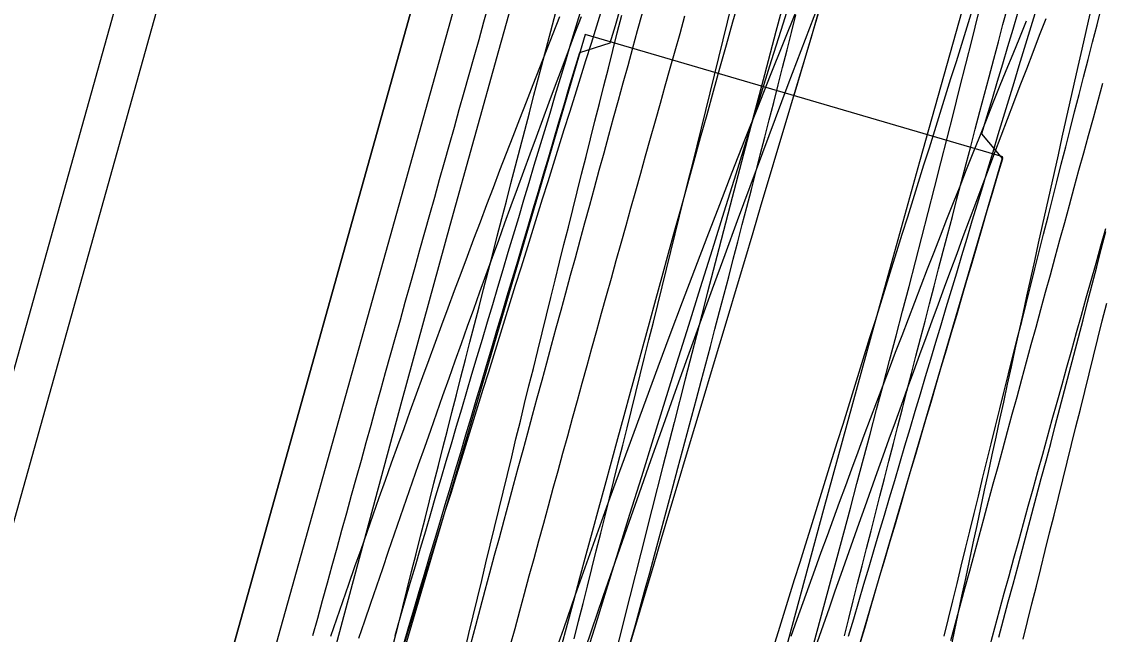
# Model space of a CAD drawing. Extents: x -14 to 1565148, y -25 to 642856.
# Drawn here: x 1564902.59 to 1564922.44, y 636657.3 to 636668.56 of the extents above; entities that cross this region are included whole.
import ezdxf

# ---------------------------------------------------------------- set-up
doc = ezdxf.new("R2010")
doc.units = 0
for name, color, linetype in [('GE_P_Alignment_100_Stations', 7, 'Continuous'), ('GE_X_Alignment', 7, 'Continuous'), ('MT_P_Work_Area', 7, 'Continuous'), ('PM_P_Edge_Line', 7, 'Continuous'), ('PV_P_EOP', 7, 'Continuous'), ('TR_Turning_Path26', 7, 'Continuous'), ('TR_Turning_Path28', 7, 'Continuous'), ('TR_Turning_Path28 - Copy-1', 7, 'Continuous'), ('TR_Turning_Path29', 7, 'Continuous')]:
    doc.layers.add(name, color=color, linetype=linetype)

msp = doc.modelspace()

# ---------------------------------------------------------------- linework, layer by layer
at = {"layer": 'GE_P_Alignment_100_Stations'}
for points in [[(1564907.504, 636653.873), (1564907.847, 636655.155), (1564908.71, 636658.378), (1564909.582, 636661.599), (1564910.463, 636664.817), (1564911.353, 636668.033), (1564912.253, 636671.246), (1564913.161, 636674.456), (1564914.079, 636677.665), (1564915.006, 636680.87), (1564915.192, 636681.511)], [(1564915.258, 636651.907), (1564915.604, 636653.196), (1564916.461, 636656.398), (1564917.327, 636659.597), (1564918.203, 636662.793), (1564919.087, 636665.987), (1564919.981, 636669.178), (1564920.883, 636672.367), (1564921.795, 636675.553), (1564922.716, 636678.736), (1564922.901, 636679.373)], [(1564907.939, 636657.273), (1564908.028, 636657.596), (1564908.116, 636657.918), (1564908.205, 636658.241), (1564908.294, 636658.564), (1564908.383, 636658.887), (1564908.472, 636659.21), (1564908.561, 636659.532), (1564908.65, 636659.855), (1564908.739, 636660.178), (1564908.829, 636660.5), (1564908.918, 636660.823), (1564909.007, 636661.145), (1564909.097, 636661.468), (1564909.187, 636661.79), (1564909.276, 636662.113), (1564909.366, 636662.435), (1564909.456, 636662.757), (1564909.546, 636663.08), (1564909.636, 636663.402), (1564909.726, 636663.724), (1564909.816, 636664.046), (1564909.906, 636664.368), (1564909.997, 636664.691), (1564910.087, 636665.013), (1564910.177, 636665.335), (1564910.268, 636665.657), (1564910.358, 636665.979), (1564910.448, 636666.301), (1564910.539, 636666.623), (1564910.629, 636666.945), (1564910.72, 636667.267), (1564910.81, 636667.589), (1564910.9, 636667.911), (1564910.991, 636668.233), (1564911.081, 636668.555), (1564911.171, 636668.877)], [(1564922.213, 636668.706), (1564922.139, 636668.382), (1564922.066, 636668.057), (1564921.992, 636667.733), (1564921.919, 636667.409), (1564921.846, 636667.084), (1564921.773, 636666.76), (1564921.7, 636666.436), (1564921.628, 636666.111), (1564921.555, 636665.787), (1564921.483, 636665.462), (1564921.41, 636665.138), (1564921.338, 636664.813), (1564921.266, 636664.489), (1564921.194, 636664.165), (1564921.123, 636663.84), (1564921.051, 636663.516), (1564920.98, 636663.191), (1564920.908, 636662.866), (1564920.837, 636662.542), (1564920.766, 636662.217), (1564920.695, 636661.893), (1564920.625, 636661.568), (1564920.554, 636661.244), (1564920.484, 636660.919), (1564920.413, 636660.594), (1564920.343, 636660.27), (1564920.273, 636659.945), (1564920.204, 636659.62), (1564920.134, 636659.295), (1564920.065, 636658.971), (1564919.995, 636658.646), (1564919.926, 636658.321), (1564919.857, 636657.996), (1564919.788, 636657.671), (1564919.72, 636657.347), (1564919.651, 636657.022)]]:
    msp.add_lwpolyline(points, dxfattribs=at)
msp.add_arc((1566041.182, 636353.52), 1168.789, 163.757127, 165.142752, dxfattribs=at)
at = {"layer": 'GE_X_Alignment'}
for p, q in [((1564926.086, 636727.225), (1564895.969, 636619.491)), ((1564889.712, 636613.822), (1564909.658, 636685.171))]:
    msp.add_line(p, q, dxfattribs=at)
at = {"layer": 'MT_P_Work_Area'}
for points in [[(1564912.739, 636657.216), (1564912.82, 636657.539), (1564912.902, 636657.862), (1564912.983, 636658.185), (1564913.064, 636658.509), (1564913.145, 636658.832), (1564913.226, 636659.155), (1564913.307, 636659.478), (1564913.388, 636659.802), (1564913.469, 636660.125), (1564913.549, 636660.449), (1564913.63, 636660.772), (1564913.711, 636661.096), (1564913.791, 636661.419), (1564913.872, 636661.743), (1564913.953, 636662.067), (1564914.033, 636662.39), (1564914.113, 636662.714), (1564914.194, 636663.038), (1564914.274, 636663.362), (1564914.354, 636663.686), (1564914.435, 636664.01), (1564914.515, 636664.334), (1564914.595, 636664.658), (1564914.675, 636664.982), (1564914.756, 636665.306), (1564914.836, 636665.631), (1564914.916, 636665.955), (1564914.996, 636666.279), (1564915.076, 636666.603), (1564915.156, 636666.928), (1564915.236, 636667.252), (1564915.316, 636667.577), (1564915.396, 636667.901), (1564915.477, 636668.225), (1564915.557, 636668.55), (1564915.637, 636668.874)], [(1564913.776, 636657.153), (1564913.864, 636657.472), (1564913.952, 636657.791), (1564914.039, 636658.111), (1564914.126, 636658.43), (1564914.213, 636658.75), (1564914.3, 636659.07), (1564914.387, 636659.389), (1564914.473, 636659.709), (1564914.559, 636660.029), (1564914.645, 636660.349), (1564914.731, 636660.668), (1564914.817, 636660.988), (1564914.902, 636661.308), (1564914.987, 636661.628), (1564915.072, 636661.949), (1564915.157, 636662.269), (1564915.242, 636662.589), (1564915.326, 636662.909), (1564915.41, 636663.23), (1564915.494, 636663.55), (1564915.578, 636663.87), (1564915.662, 636664.191), (1564915.745, 636664.511), (1564915.828, 636664.832), (1564915.911, 636665.153), (1564915.994, 636665.473), (1564916.077, 636665.794), (1564916.159, 636666.115), (1564916.241, 636666.436), (1564916.323, 636666.756), (1564916.405, 636667.077), (1564916.487, 636667.398), (1564916.568, 636667.719), (1564916.649, 636668.04), (1564916.73, 636668.362), (1564916.811, 636668.683)], [(1564920.539, 636657.246), (1564920.626, 636657.569), (1564920.714, 636657.893), (1564920.801, 636658.217), (1564920.888, 636658.54), (1564920.975, 636658.864), (1564921.062, 636659.188), (1564921.148, 636659.512), (1564921.235, 636659.836), (1564921.321, 636660.16), (1564921.407, 636660.484), (1564921.493, 636660.808), (1564921.578, 636661.132), (1564921.663, 636661.456), (1564921.748, 636661.781), (1564921.833, 636662.105), (1564921.918, 636662.429), (1564922.003, 636662.754), (1564922.087, 636663.078), (1564922.171, 636663.403), (1564922.255, 636663.727), (1564922.338, 636664.052), (1564922.422, 636664.376), (1564922.505, 636664.701)], [(1564920.986, 636657.21), (1564921.067, 636657.535), (1564921.149, 636657.86), (1564921.23, 636658.185), (1564921.311, 636658.51), (1564921.392, 636658.836), (1564921.473, 636659.161), (1564921.554, 636659.486), (1564921.635, 636659.811), (1564921.716, 636660.136), (1564921.797, 636660.461), (1564921.878, 636660.786), (1564921.958, 636661.111), (1564922.039, 636661.436), (1564922.119, 636661.761), (1564922.2, 636662.086), (1564922.28, 636662.411), (1564922.361, 636662.736), (1564922.441, 636663.061), (1564922.522, 636663.386)]]:
    msp.add_lwpolyline(points, dxfattribs=at)
msp.add_arc((1564401.207, 636798.224), 534.878, 342.32064, 348.74558, dxfattribs=at)
at = {"layer": 'PM_P_Edge_Line'}
for p, q in [((1564917.538, 636669.791), (1564916.777, 636667.2)), ((1564912.939, 636668.327), (1564905.33, 636642.421)), ((1564920.615, 636666.073), (1564912.939, 636668.327)), ((1564912.939, 636668.327), (1564912.939, 636668.327)), ((1564913.006, 636640.167), (1564920.615, 636666.073))]:
    msp.add_line(p, q, dxfattribs=at)
for points in [[(1564909.608, 636657.122), (1564909.703, 636657.442), (1564909.798, 636657.763), (1564909.894, 636658.083), (1564909.989, 636658.403), (1564910.084, 636658.723), (1564910.179, 636659.043), (1564910.275, 636659.363), (1564910.37, 636659.683), (1564910.465, 636660.003), (1564910.56, 636660.323), (1564910.655, 636660.642), (1564910.751, 636660.962), (1564910.846, 636661.282), (1564910.941, 636661.602), (1564911.036, 636661.921), (1564911.131, 636662.241), (1564911.226, 636662.561), (1564911.321, 636662.88), (1564911.416, 636663.2), (1564911.511, 636663.52), (1564911.606, 636663.839), (1564911.701, 636664.159), (1564911.796, 636664.478), (1564911.891, 636664.798), (1564911.986, 636665.117), (1564912.081, 636665.437), (1564912.176, 636665.756), (1564912.271, 636666.075), (1564912.366, 636666.395), (1564912.46, 636666.714), (1564912.555, 636667.034), (1564912.65, 636667.353), (1564912.745, 636667.673), (1564912.84, 636667.992), (1564913.403, 636668.173), (1564913.498, 636668.492), (1564913.593, 636668.812)], [(1564920.89, 636668.737), (1564920.795, 636668.418), (1564920.7, 636668.098), (1564920.605, 636667.779), (1564920.51, 636667.459), (1564920.415, 636667.139), (1564920.32, 636666.82), (1564920.225, 636666.5), (1564920.605, 636666.04), (1564920.511, 636665.72), (1564920.417, 636665.4), (1564920.323, 636665.08), (1564920.229, 636664.76), (1564920.136, 636664.441), (1564920.042, 636664.121), (1564919.948, 636663.801), (1564919.854, 636663.481), (1564919.76, 636663.161), (1564919.666, 636662.841), (1564919.572, 636662.521), (1564919.478, 636662.201), (1564919.384, 636661.882), (1564919.29, 636661.562), (1564919.196, 636661.242), (1564919.102, 636660.922), (1564919.008, 636660.602), (1564918.914, 636660.283), (1564918.82, 636659.963), (1564918.727, 636659.643), (1564918.633, 636659.324), (1564918.539, 636659.004), (1564918.445, 636658.685), (1564918.351, 636658.365), (1564918.257, 636658.046), (1564918.163, 636657.726), (1564918.07, 636657.407), (1564917.976, 636657.087)]]:
    msp.add_lwpolyline(points, dxfattribs=at)
msp.add_arc((1558705.346, 638516.711), 6480.937, 343.2822424, 343.5839356, dxfattribs=at)
at = {"layer": 'PV_P_EOP'}
for p, q in [((1564895.969, 636619.491), (1564926.086, 636727.225)), ((1564896.692, 636619.289), (1564926.808, 636727.023)), ((1564888.99, 636614.024), (1564908.935, 636685.373)), ((1564889.712, 636613.822), (1564909.658, 636685.171))]:
    msp.add_line(p, q, dxfattribs=at)
at = {"layer": 'TR_Turning_Path26'}
for points in [[(1564909.448, 636657.277), (1564909.541, 636657.598), (1564909.635, 636657.918), (1564909.729, 636658.239), (1564909.823, 636658.559), (1564909.917, 636658.88), (1564910.011, 636659.2), (1564910.105, 636659.52), (1564910.2, 636659.841), (1564910.294, 636660.161), (1564910.389, 636660.481), (1564910.483, 636660.802), (1564910.578, 636661.122), (1564910.673, 636661.442), (1564910.767, 636661.762), (1564910.862, 636662.082), (1564910.957, 636662.402), (1564911.052, 636662.722), (1564911.147, 636663.042), (1564911.243, 636663.362), (1564911.338, 636663.682), (1564911.433, 636664.002), (1564911.529, 636664.322), (1564911.624, 636664.642), (1564911.72, 636664.962), (1564911.816, 636665.282), (1564911.911, 636665.602), (1564912.007, 636665.921), (1564912.103, 636666.241), (1564912.199, 636666.561), (1564912.295, 636666.88), (1564912.391, 636667.2), (1564912.487, 636667.52), (1564912.584, 636667.839), (1564912.68, 636668.159), (1564912.776, 636668.478), (1564912.873, 636668.798)], [(1564909.589, 636657.031), (1564909.688, 636657.349), (1564909.786, 636657.668), (1564909.885, 636657.986), (1564909.984, 636658.304), (1564910.082, 636658.622), (1564910.181, 636658.941), (1564910.28, 636659.259), (1564910.378, 636659.577), (1564910.477, 636659.895), (1564910.576, 636660.214), (1564910.675, 636660.532), (1564910.774, 636660.85), (1564910.872, 636661.168), (1564910.971, 636661.487), (1564911.07, 636661.805), (1564911.169, 636662.123), (1564911.268, 636662.441), (1564911.367, 636662.759), (1564911.466, 636663.077), (1564911.565, 636663.395), (1564911.664, 636663.714), (1564911.764, 636664.032), (1564911.863, 636664.35), (1564911.962, 636664.668), (1564912.061, 636664.986), (1564912.16, 636665.304), (1564912.26, 636665.622), (1564912.359, 636665.94), (1564912.458, 636666.258), (1564912.558, 636666.576), (1564912.657, 636666.894), (1564912.756, 636667.212), (1564912.856, 636667.53), (1564912.955, 636667.849), (1564913.055, 636668.167), (1564913.154, 636668.485), (1564913.254, 636668.803)], [(1564916.395, 636657.034), (1564916.493, 636657.351), (1564916.592, 636657.669), (1564916.691, 636657.987), (1564916.789, 636658.304), (1564916.888, 636658.622), (1564916.986, 636658.94), (1564917.085, 636659.257), (1564917.184, 636659.575), (1564917.283, 636659.892), (1564917.381, 636660.21), (1564917.48, 636660.528), (1564917.579, 636660.845), (1564917.678, 636661.163), (1564917.777, 636661.48), (1564917.876, 636661.798), (1564917.975, 636662.116), (1564918.074, 636662.433), (1564918.173, 636662.751), (1564918.272, 636663.068), (1564918.371, 636663.386), (1564918.47, 636663.703), (1564918.569, 636664.021), (1564918.668, 636664.338), (1564918.767, 636664.656), (1564918.866, 636664.973), (1564918.966, 636665.291), (1564919.065, 636665.608), (1564919.164, 636665.926), (1564919.264, 636666.243), (1564919.363, 636666.56), (1564919.462, 636666.878), (1564919.562, 636667.195), (1564919.661, 636667.513), (1564919.761, 636667.83), (1564919.86, 636668.147), (1564919.96, 636668.465), (1564920.059, 636668.782)], [(1564917.78, 636657.263), (1564917.874, 636657.582), (1564917.968, 636657.9), (1564918.062, 636658.218), (1564918.156, 636658.536), (1564918.25, 636658.854), (1564918.344, 636659.172), (1564918.438, 636659.49), (1564918.532, 636659.809), (1564918.627, 636660.127), (1564918.721, 636660.445), (1564918.816, 636660.763), (1564918.91, 636661.081), (1564919.005, 636661.399), (1564919.1, 636661.717), (1564919.195, 636662.035), (1564919.29, 636662.353), (1564919.385, 636662.671), (1564919.48, 636662.989), (1564919.575, 636663.307), (1564919.67, 636663.625), (1564919.766, 636663.943), (1564919.861, 636664.261), (1564919.957, 636664.578), (1564920.052, 636664.896), (1564920.148, 636665.214), (1564920.244, 636665.532), (1564920.34, 636665.85), (1564920.435, 636666.168), (1564920.531, 636666.486), (1564920.627, 636666.803), (1564920.723, 636667.121), (1564920.82, 636667.439), (1564920.916, 636667.757), (1564921.012, 636668.074), (1564921.109, 636668.392), (1564921.205, 636668.71)]]:
    msp.add_lwpolyline(points, dxfattribs=at)
msp.add_arc((1568405.55, 635575.204), 3656.27, 161.699159, 163.159899, dxfattribs=at)
at = {"layer": 'TR_Turning_Path28'}
for points in [[(1564909.427, 636657.156), (1564909.509, 636657.481), (1564909.59, 636657.805), (1564909.672, 636658.13), (1564909.753, 636658.454), (1564909.835, 636658.779), (1564909.917, 636659.103), (1564909.999, 636659.428), (1564910.081, 636659.752), (1564910.163, 636660.077), (1564910.246, 636660.401), (1564910.328, 636660.725), (1564910.411, 636661.05), (1564910.493, 636661.374), (1564910.576, 636661.698), (1564910.659, 636662.022), (1564910.742, 636662.347), (1564910.825, 636662.671), (1564910.908, 636662.995), (1564910.992, 636663.319), (1564911.075, 636663.643), (1564911.159, 636663.967), (1564911.243, 636664.291), (1564911.326, 636664.615), (1564911.41, 636664.939), (1564911.494, 636665.263), (1564911.578, 636665.587), (1564911.663, 636665.911), (1564911.747, 636666.235), (1564911.832, 636666.559), (1564911.916, 636666.882), (1564912.001, 636667.206), (1564912.086, 636667.53), (1564912.171, 636667.854), (1564912.256, 636668.177), (1564912.341, 636668.501), (1564912.426, 636668.825)], [(1564917.703, 636657.267), (1564917.784, 636657.589), (1564917.866, 636657.91), (1564917.947, 636658.232), (1564918.029, 636658.554), (1564918.111, 636658.875), (1564918.193, 636659.197), (1564918.275, 636659.519), (1564918.357, 636659.84), (1564918.439, 636660.162), (1564918.522, 636660.483), (1564918.604, 636660.805), (1564918.687, 636661.126), (1564918.77, 636661.448), (1564918.852, 636661.769), (1564918.935, 636662.09), (1564919.018, 636662.412), (1564919.101, 636662.733), (1564919.185, 636663.054), (1564919.268, 636663.375), (1564919.352, 636663.697), (1564919.435, 636664.018), (1564919.519, 636664.339), (1564919.603, 636664.66), (1564919.687, 636664.981), (1564919.771, 636665.302), (1564919.855, 636665.623), (1564919.939, 636665.944), (1564920.024, 636666.265), (1564920.108, 636666.586), (1564920.193, 636666.907), (1564920.277, 636667.228), (1564920.362, 636667.549), (1564920.447, 636667.87), (1564920.532, 636668.19), (1564920.617, 636668.511), (1564920.703, 636668.832)], [(1564919.538, 636657.266), (1564919.616, 636657.588), (1564919.694, 636657.91), (1564919.772, 636658.231), (1564919.85, 636658.553), (1564919.928, 636658.874), (1564920.007, 636659.196), (1564920.086, 636659.517), (1564920.164, 636659.838), (1564920.243, 636660.16), (1564920.322, 636660.481), (1564920.402, 636660.802), (1564920.481, 636661.124), (1564920.561, 636661.445), (1564920.64, 636661.766), (1564920.72, 636662.087), (1564920.8, 636662.408), (1564920.88, 636662.729), (1564920.96, 636663.05), (1564921.04, 636663.372), (1564921.121, 636663.693), (1564921.201, 636664.014), (1564921.282, 636664.335), (1564921.363, 636664.655), (1564921.444, 636664.976), (1564921.525, 636665.297), (1564921.606, 636665.618), (1564921.688, 636665.939), (1564921.769, 636666.26), (1564921.851, 636666.58), (1564921.933, 636666.901), (1564922.015, 636667.222), (1564922.097, 636667.542), (1564922.179, 636667.863), (1564922.261, 636668.184), (1564922.344, 636668.504), (1564922.427, 636668.825)], [(1564910.729, 636656.985), (1564910.806, 636657.31), (1564910.884, 636657.636), (1564910.962, 636657.961), (1564911.04, 636658.286), (1564911.119, 636658.612), (1564911.197, 636658.937), (1564911.275, 636659.262), (1564911.354, 636659.587), (1564911.433, 636659.912), (1564911.512, 636660.238), (1564911.591, 636660.563), (1564911.67, 636660.888), (1564911.75, 636661.213), (1564911.829, 636661.538), (1564911.909, 636661.863), (1564911.989, 636662.187), (1564912.069, 636662.512), (1564912.149, 636662.837), (1564912.229, 636663.162), (1564912.309, 636663.487), (1564912.39, 636663.811), (1564912.471, 636664.136), (1564912.551, 636664.461), (1564912.632, 636664.785), (1564912.713, 636665.11), (1564912.795, 636665.434), (1564912.876, 636665.759), (1564912.957, 636666.083), (1564913.039, 636666.408), (1564913.121, 636666.732), (1564913.203, 636667.057), (1564913.285, 636667.381), (1564913.367, 636667.705), (1564913.449, 636668.03), (1564913.531, 636668.354), (1564913.614, 636668.678)]]:
    msp.add_lwpolyline(points, dxfattribs=at)
msp.add_arc((1565842.213, 636423.646), 957.571, 160.797084, 167.118411, dxfattribs=at)
at = {"layer": 'TR_Turning_Path28 - Copy-1'}
for points in [[(1564910.845, 636657.139), (1564910.932, 636657.461), (1564911.018, 636657.784), (1564911.105, 636658.106), (1564911.191, 636658.428), (1564911.278, 636658.75), (1564911.365, 636659.072), (1564911.452, 636659.394), (1564911.539, 636659.716), (1564911.626, 636660.038), (1564911.713, 636660.36), (1564911.8, 636660.682), (1564911.887, 636661.004), (1564911.974, 636661.325), (1564912.061, 636661.647), (1564912.149, 636661.969), (1564912.236, 636662.291), (1564912.323, 636662.612), (1564912.411, 636662.934), (1564912.498, 636663.256), (1564912.586, 636663.577), (1564912.673, 636663.899), (1564912.761, 636664.221), (1564912.849, 636664.542), (1564912.937, 636664.864), (1564913.024, 636665.185), (1564913.112, 636665.507), (1564913.2, 636665.828), (1564913.288, 636666.15), (1564913.376, 636666.471), (1564913.464, 636666.793), (1564913.552, 636667.114), (1564913.64, 636667.435), (1564913.728, 636667.757), (1564913.816, 636668.078), (1564913.904, 636668.399), (1564913.993, 636668.72)], [(1564908.269, 636657.265), (1564908.379, 636657.584), (1564908.489, 636657.903), (1564908.6, 636658.222), (1564908.711, 636658.541), (1564908.823, 636658.859), (1564908.934, 636659.177), (1564909.047, 636659.495), (1564909.159, 636659.813), (1564909.272, 636660.131), (1564909.386, 636660.449), (1564909.5, 636660.767), (1564909.614, 636661.084), (1564909.729, 636661.401), (1564909.844, 636661.719), (1564909.959, 636662.036), (1564910.075, 636662.352), (1564910.191, 636662.669), (1564910.308, 636662.986), (1564910.425, 636663.302), (1564910.543, 636663.618), (1564910.66, 636663.935), (1564910.779, 636664.251), (1564910.897, 636664.566), (1564911.017, 636664.882), (1564911.136, 636665.198), (1564911.256, 636665.513), (1564911.376, 636665.828), (1564911.497, 636666.143), (1564911.618, 636666.458), (1564911.74, 636666.773), (1564911.862, 636667.087), (1564911.984, 636667.402), (1564912.107, 636667.716), (1564912.23, 636668.03), (1564912.353, 636668.344), (1564912.477, 636668.658)], [(1564916.726, 636657.266), (1564916.835, 636657.574), (1564916.946, 636657.883), (1564917.056, 636658.19), (1564917.167, 636658.498), (1564917.278, 636658.806), (1564917.39, 636659.114), (1564917.502, 636659.421), (1564917.615, 636659.728), (1564917.728, 636660.035), (1564917.841, 636660.342), (1564917.955, 636660.649), (1564918.069, 636660.956), (1564918.184, 636661.262), (1564918.298, 636661.569), (1564918.414, 636661.875), (1564918.529, 636662.181), (1564918.645, 636662.487), (1564918.762, 636662.793), (1564918.879, 636663.098), (1564918.996, 636663.404), (1564919.114, 636663.709), (1564919.232, 636664.014), (1564919.35, 636664.32), (1564919.469, 636664.624), (1564919.588, 636664.929), (1564919.708, 636665.234), (1564919.828, 636665.538), (1564919.948, 636665.843), (1564920.069, 636666.147), (1564920.19, 636666.451), (1564920.311, 636666.754), (1564920.433, 636667.058), (1564920.555, 636667.362), (1564920.678, 636667.665), (1564920.801, 636667.968), (1564920.925, 636668.271), (1564921.048, 636668.574)], [(1564919.659, 636657.181), (1564919.745, 636657.501), (1564919.832, 636657.822), (1564919.918, 636658.142), (1564920.005, 636658.462), (1564920.091, 636658.782), (1564920.178, 636659.103), (1564920.265, 636659.423), (1564920.352, 636659.743), (1564920.439, 636660.064), (1564920.526, 636660.384), (1564920.613, 636660.704), (1564920.7, 636661.024), (1564920.787, 636661.345), (1564920.875, 636661.665), (1564920.962, 636661.985), (1564921.049, 636662.306), (1564921.137, 636662.626), (1564921.224, 636662.946), (1564921.312, 636663.267), (1564921.399, 636663.587), (1564921.487, 636663.907), (1564921.575, 636664.228), (1564921.662, 636664.548), (1564921.75, 636664.868), (1564921.838, 636665.189), (1564921.926, 636665.509), (1564922.013, 636665.83), (1564922.101, 636666.15), (1564922.189, 636666.47), (1564922.277, 636666.791), (1564922.365, 636667.111), (1564922.453, 636667.432)]]:
    msp.add_lwpolyline(points, dxfattribs=at)
msp.add_arc((1565158.569, 636571.292), 260.662, 157.34079, 166.32513, dxfattribs=at)
at = {"layer": 'TR_Turning_Path29'}
for points in [[(1564908.785, 636657.229), (1564908.894, 636657.548), (1564909.002, 636657.867), (1564909.111, 636658.186), (1564909.221, 636658.505), (1564909.33, 636658.824), (1564909.44, 636659.143), (1564909.55, 636659.461), (1564909.661, 636659.78), (1564909.771, 636660.098), (1564909.882, 636660.417), (1564909.994, 636660.735), (1564910.105, 636661.053), (1564910.217, 636661.371), (1564910.329, 636661.689), (1564910.442, 636662.007), (1564910.555, 636662.325), (1564910.668, 636662.642), (1564910.781, 636662.96), (1564910.895, 636663.277), (1564911.009, 636663.594), (1564911.123, 636663.912), (1564911.237, 636664.229), (1564911.352, 636664.546), (1564911.467, 636664.863), (1564911.583, 636665.179), (1564911.698, 636665.496), (1564911.814, 636665.813), (1564911.931, 636666.129), (1564912.047, 636666.446), (1564912.164, 636666.762), (1564912.281, 636667.078), (1564912.399, 636667.394), (1564912.516, 636667.71), (1564912.634, 636668.026), (1564912.753, 636668.341), (1564912.871, 636668.657)], [(1564911.565, 636657.083), (1564911.653, 636657.405), (1564911.74, 636657.727), (1564911.828, 636658.05), (1564911.915, 636658.372), (1564912.003, 636658.694), (1564912.091, 636659.017), (1564912.179, 636659.339), (1564912.267, 636659.661), (1564912.356, 636659.983), (1564912.444, 636660.305), (1564912.533, 636660.627), (1564912.621, 636660.949), (1564912.71, 636661.271), (1564912.799, 636661.593), (1564912.888, 636661.915), (1564912.977, 636662.237), (1564913.066, 636662.559), (1564913.155, 636662.881), (1564913.244, 636663.202), (1564913.333, 636663.524), (1564913.423, 636663.846), (1564913.513, 636664.167), (1564913.602, 636664.489), (1564913.692, 636664.81), (1564913.782, 636665.132), (1564913.872, 636665.453), (1564913.962, 636665.775), (1564914.052, 636666.096), (1564914.142, 636666.418), (1564914.232, 636666.739), (1564914.322, 636667.06), (1564914.413, 636667.382), (1564914.503, 636667.703), (1564914.594, 636668.024), (1564914.684, 636668.345), (1564914.775, 636668.667)], [(1564917.21, 636657.16), (1564917.318, 636657.471), (1564917.427, 636657.783), (1564917.536, 636658.094), (1564917.645, 636658.405), (1564917.754, 636658.716), (1564917.864, 636659.027), (1564917.974, 636659.338), (1564918.084, 636659.649), (1564918.195, 636659.96), (1564918.306, 636660.27), (1564918.417, 636660.581), (1564918.528, 636660.891), (1564918.64, 636661.202), (1564918.752, 636661.512), (1564918.864, 636661.822), (1564918.977, 636662.132), (1564919.09, 636662.442), (1564919.203, 636662.752), (1564919.317, 636663.061), (1564919.43, 636663.371), (1564919.544, 636663.68), (1564919.659, 636663.99), (1564919.773, 636664.299), (1564919.888, 636664.608), (1564920.003, 636664.917), (1564920.119, 636665.226), (1564920.234, 636665.535), (1564920.35, 636665.844), (1564920.467, 636666.152), (1564920.583, 636666.461), (1564920.7, 636666.769), (1564920.817, 636667.077), (1564920.935, 636667.386), (1564921.052, 636667.694), (1564921.17, 636668.002), (1564921.289, 636668.31), (1564921.407, 636668.617)], [(1564920.379, 636657.098), (1564920.466, 636657.417), (1564920.553, 636657.737), (1564920.641, 636658.056), (1564920.729, 636658.375), (1564920.817, 636658.695), (1564920.905, 636659.014), (1564920.993, 636659.333), (1564921.081, 636659.652), (1564921.169, 636659.972), (1564921.258, 636660.291), (1564921.346, 636660.61), (1564921.435, 636660.93), (1564921.523, 636661.249), (1564921.612, 636661.568), (1564921.701, 636661.887), (1564921.79, 636662.207), (1564921.879, 636662.526), (1564921.968, 636662.845), (1564922.058, 636663.164), (1564922.147, 636663.484), (1564922.236, 636663.803), (1564922.326, 636664.122), (1564922.416, 636664.441), (1564922.505, 636664.76)]]:
    msp.add_lwpolyline(points, dxfattribs=at)
msp.add_arc((1565256.127, 636539.493), 362.757, 158.08889, 171.57273, dxfattribs=at)

doc.saveas('drawing.dxf')
